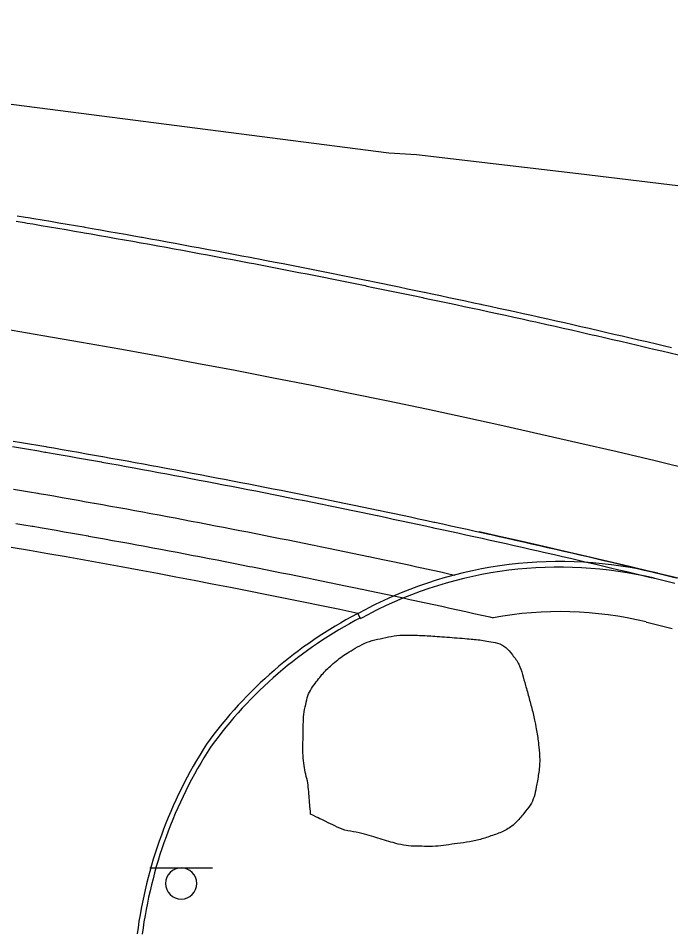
# Model space of a CAD drawing. Extents: x 2145380 to 2157287, y 139568 to 149130.
# Drawn here: x 2152740.3 to 2152818.5, y 142694 to 142803.6 of the extents above; entities that cross this region are included whole.
import ezdxf

# ---------------------------------------------------------------- set-up
doc = ezdxf.new("R2010")
doc.units = 0
for name, color, linetype in [('PR_PREVIOUSLY CONSTRUCTED', 7, 'Continuous'), ('TOPO_Curb Back', 7, 'Continuous'), ('TOPO_Flowline', 7, 'Continuous'), ('TOPO_Sign', 7, 'Continuous'), ('TOPO_Tree Line', 7, 'Continuous')]:
    doc.layers.add(name, color=color, linetype=linetype)

msp = doc.modelspace()

# ---------------------------------------------------------------- linework, layer by layer
at = {"layer": 'PR_PREVIOUSLY CONSTRUCTED'}
for p, q in [((2152781.01, 142732.33), (2152782.08, 142732.88)), ((2152781.32, 142731.73), (2152781.01, 142732.33)), ((2152781.32, 142731.73), (2152782.39, 142732.29))]:
    msp.add_line(p, q, dxfattribs=at)
for points in [[(2152740.2, 142779.97), (2152741.2, 142779.8), (2152741.52, 142779.75), (2152742.2, 142779.63), (2152743.2, 142779.47), (2152744.2, 142779.3), (2152745.19, 142779.13), (2152746.19, 142778.96), (2152747.19, 142778.79), (2152748.18, 142778.62), (2152748.32, 142778.59), (2152749.18, 142778.44), (2152750.18, 142778.27), (2152751.18, 142778.09), (2152752.17, 142777.92), (2152753.17, 142777.74), (2152754.16, 142777.56), (2152755.11, 142777.4), (2152755.16, 142777.39), (2152756.16, 142777.21), (2152757.15, 142777.03), (2152758.15, 142776.85), (2152759.14, 142776.67), (2152760.14, 142776.48), (2152761.13, 142776.3), (2152761.9, 142776.16), (2152762.13, 142776.12), (2152763.12, 142775.93), (2152764.12, 142775.75), (2152765.11, 142775.56), (2152766.11, 142775.37), (2152767.1, 142775.18), (2152768.1, 142774.99), (2152768.68, 142774.88), (2152769.09, 142774.8), (2152770.08, 142774.61), (2152771.08, 142774.42), (2152772.07, 142774.23)], [(2152740.09, 142779.31), (2152741.09, 142779.14), (2152741.41, 142779.09), (2152742.09, 142778.98), (2152743.09, 142778.81), (2152744.08, 142778.64), (2152745.08, 142778.47), (2152746.08, 142778.3), (2152747.07, 142778.13), (2152748.07, 142777.96), (2152748.21, 142777.93), (2152749.07, 142777.78), (2152750.06, 142777.61), (2152751.06, 142777.44), (2152752.06, 142777.26), (2152753.05, 142777.08), (2152754.05, 142776.91), (2152755, 142776.74), (2152755.04, 142776.73), (2152756.04, 142776.55), (2152757.03, 142776.37), (2152758.03, 142776.19), (2152759.02, 142776.01), (2152760.02, 142775.83), (2152761.01, 142775.64), (2152761.78, 142775.5), (2152762.01, 142775.46), (2152763, 142775.27), (2152764, 142775.09), (2152764.99, 142774.9), (2152765.98, 142774.71), (2152766.98, 142774.53), (2152767.97, 142774.34), (2152768.56, 142774.23), (2152768.96, 142774.15), (2152769.96, 142773.96), (2152770.95, 142773.76), (2152771.94, 142773.57)], [(2152772.07, 142774.23), (2152773.06, 142774.03), (2152774.06, 142773.84), (2152775.05, 142773.64), (2152775.45, 142773.56), (2152776.04, 142773.45), (2152777.04, 142773.25), (2152778.03, 142773.05), (2152779.02, 142772.85), (2152780.01, 142772.65), (2152781, 142772.45), (2152782, 142772.25), (2152782.22, 142772.21), (2152782.99, 142772.05), (2152783.98, 142771.85), (2152784.97, 142771.64), (2152785.96, 142771.44), (2152786.95, 142771.23), (2152787.94, 142771.02), (2152788.93, 142770.82), (2152788.98, 142770.81), (2152789.92, 142770.61), (2152790.91, 142770.4), (2152791.9, 142770.19), (2152792.89, 142769.98), (2152793.88, 142769.77), (2152794.87, 142769.55), (2152795.72, 142769.37), (2152795.86, 142769.34), (2152796.85, 142769.12), (2152797.84, 142768.91), (2152798.83, 142768.69), (2152799.81, 142768.48), (2152800.8, 142768.26), (2152801.79, 142768.04), (2152802.46, 142767.89), (2152802.78, 142767.82), (2152803.77, 142767.6), (2152804.75, 142767.38), (2152805.74, 142767.16), (2152806.73, 142766.93), (2152807.71, 142766.71), (2152808.7, 142766.48), (2152809.19, 142766.37), (2152809.69, 142766.26), (2152810.67, 142766.03), (2152811.66, 142765.8), (2152812.65, 142765.58), (2152813.63, 142765.35), (2152814.62, 142765.12), (2152815.6, 142764.89), (2152815.91, 142764.81), (2152816.59, 142764.65), (2152817.57, 142764.42), (2152818.56, 142764.19)], [(2152771.94, 142773.57), (2152772.94, 142773.38), (2152773.93, 142773.18), (2152774.92, 142772.99), (2152775.33, 142772.91), (2152775.91, 142772.79), (2152776.91, 142772.59), (2152777.9, 142772.4), (2152778.89, 142772.2), (2152779.88, 142772), (2152780.87, 142771.8), (2152781.86, 142771.6), (2152782.09, 142771.55), (2152782.85, 142771.39), (2152783.84, 142771.19), (2152784.83, 142770.99), (2152785.82, 142770.78), (2152786.82, 142770.58), (2152787.81, 142770.37), (2152788.8, 142770.16), (2152788.84, 142770.15), (2152789.78, 142769.95), (2152790.77, 142769.75), (2152791.76, 142769.54), (2152792.75, 142769.32), (2152793.74, 142769.11), (2152794.73, 142768.9), (2152795.58, 142768.72), (2152795.72, 142768.69), (2152796.71, 142768.47), (2152797.7, 142768.26), (2152798.68, 142768.04), (2152799.67, 142767.82), (2152800.66, 142767.61), (2152801.65, 142767.39), (2152802.32, 142767.24), (2152802.63, 142767.17), (2152803.62, 142766.95), (2152804.61, 142766.73), (2152805.59, 142766.5), (2152806.58, 142766.28), (2152807.57, 142766.06), (2152808.55, 142765.83), (2152809.04, 142765.72), (2152809.54, 142765.61), (2152810.52, 142765.38), (2152811.51, 142765.15), (2152812.5, 142764.93), (2152813.48, 142764.7), (2152814.47, 142764.47), (2152815.45, 142764.24), (2152815.76, 142764.16), (2152816.43, 142764), (2152817.42, 142763.77), (2152818.4, 142763.54), (2152819.39, 142763.3)], [(2152739.63, 142752.33), (2152740.6, 142752.16), (2152741.58, 142751.99), (2152742.55, 142751.83), (2152743.52, 142751.66), (2152743.65, 142751.64), (2152744.5, 142751.49), (2152745.47, 142751.32), (2152746.44, 142751.15), (2152747.42, 142750.98), (2152748.39, 142750.81), (2152749.36, 142750.63), (2152750.29, 142750.47), (2152750.34, 142750.46), (2152751.31, 142750.29), (2152752.28, 142750.11), (2152753.25, 142749.93), (2152754.22, 142749.76), (2152755.2, 142749.58), (2152756.17, 142749.4), (2152756.92, 142749.26), (2152757.14, 142749.22), (2152758.11, 142749.04), (2152759.08, 142748.86), (2152760.05, 142748.68), (2152761.02, 142748.49), (2152761.99, 142748.31), (2152762.97, 142748.12), (2152763.54, 142748.01), (2152763.94, 142747.94), (2152764.91, 142747.75), (2152765.88, 142747.56), (2152766.85, 142747.37)], [(2152739.74, 142752.98), (2152740.71, 142752.82), (2152741.69, 142752.65), (2152742.66, 142752.49), (2152743.64, 142752.32), (2152743.77, 142752.3), (2152744.61, 142752.15), (2152745.59, 142751.98), (2152746.56, 142751.81), (2152747.53, 142751.64), (2152748.51, 142751.46), (2152749.48, 142751.29), (2152750.41, 142751.13), (2152750.45, 142751.12), (2152751.43, 142750.94), (2152752.4, 142750.77), (2152753.37, 142750.59), (2152754.34, 142750.41), (2152755.32, 142750.24), (2152756.29, 142750.06), (2152757.04, 142749.92), (2152757.26, 142749.88), (2152758.23, 142749.7), (2152759.21, 142749.51), (2152760.18, 142749.33), (2152761.15, 142749.15), (2152762.12, 142748.96), (2152763.09, 142748.78), (2152763.66, 142748.67), (2152764.06, 142748.59), (2152765.03, 142748.41), (2152766, 142748.22), (2152766.97, 142748.03)], [(2152766.97, 142748.03), (2152767.94, 142747.84), (2152768.91, 142747.65), (2152769.88, 142747.46), (2152770.28, 142747.38), (2152770.85, 142747.27), (2152771.82, 142747.08), (2152772.79, 142746.88), (2152773.76, 142746.69), (2152774.73, 142746.49), (2152775.7, 142746.3), (2152776.67, 142746.1), (2152776.89, 142746.06), (2152777.64, 142745.9), (2152778.61, 142745.7), (2152779.58, 142745.5), (2152780.54, 142745.3), (2152781.51, 142745.1), (2152782.48, 142744.9), (2152783.45, 142744.7), (2152783.49, 142744.69), (2152784.41, 142744.49), (2152785.38, 142744.29), (2152786.35, 142744.08), (2152787.32, 142743.88), (2152788.28, 142743.67), (2152789.25, 142743.46), (2152790.08, 142743.28), (2152790.22, 142743.25), (2152791.18, 142743.05), (2152792.15, 142742.84), (2152793.11, 142742.62), (2152794.08, 142742.41), (2152795.04, 142742.2), (2152796.01, 142741.99), (2152796.67, 142741.84), (2152796.97, 142741.77), (2152797.94, 142741.56), (2152798.9, 142741.34), (2152799.87, 142741.12), (2152800.83, 142740.9), (2152801.8, 142740.68), (2152802.76, 142740.47), (2152803.24, 142740.36), (2152803.73, 142740.24), (2152804.69, 142740.02), (2152805.65, 142739.8), (2152806.62, 142739.58), (2152807.58, 142739.35), (2152808.54, 142739.13), (2152809.5, 142738.9), (2152809.81, 142738.83), (2152810.47, 142738.68), (2152811.43, 142738.45), (2152812.39, 142738.22), (2152813.35, 142737.99), (2152814.31, 142737.76), (2152815.27, 142737.53), (2152816.24, 142737.3), (2152816.37, 142737.27), (2152817.2, 142737.07), (2152818.16, 142736.84), (2152819.12, 142736.6)], [(2152739.76, 142747.23), (2152740.73, 142747.07), (2152741.7, 142746.9), (2152742.67, 142746.73), (2152742.8, 142746.71), (2152743.64, 142746.57), (2152744.61, 142746.4), (2152745.58, 142746.23), (2152746.55, 142746.06), (2152747.52, 142745.88), (2152748.48, 142745.71), (2152749.41, 142745.55), (2152749.45, 142745.54), (2152750.42, 142745.37), (2152751.39, 142745.19), (2152752.36, 142745.01), (2152753.33, 142744.84), (2152754.29, 142744.66), (2152755.26, 142744.48), (2152756.01, 142744.34), (2152756.23, 142744.3), (2152757.19, 142744.12), (2152758.16, 142743.94), (2152759.13, 142743.76), (2152760.09, 142743.58), (2152761.06, 142743.4), (2152762.03, 142743.21), (2152762.6, 142743.1), (2152762.99, 142743.03), (2152763.96, 142742.84), (2152764.93, 142742.65), (2152765.89, 142742.47), (2152766.86, 142742.28), (2152767.82, 142742.09), (2152768.79, 142741.9), (2152769.18, 142741.82), (2152769.75, 142741.71), (2152770.72, 142741.52), (2152771.68, 142741.32), (2152772.65, 142741.13), (2152773.61, 142740.94), (2152774.57, 142740.74), (2152775.54, 142740.55), (2152775.76, 142740.5), (2152776.5, 142740.35), (2152777.47, 142740.15), (2152778.43, 142739.95), (2152779.39, 142739.75), (2152780.36, 142739.55), (2152781.32, 142739.35), (2152782.28, 142739.15), (2152782.32, 142739.14), (2152783.24, 142738.95), (2152784.21, 142738.75), (2152785.17, 142738.54), (2152786.13, 142738.34), (2152787.09, 142738.13), (2152788.06, 142737.92), (2152788.88, 142737.74), (2152789.02, 142737.72), (2152789.98, 142737.51), (2152790.94, 142737.3), (2152791.9, 142737.09), (2152792.61, 142736.93)], [(2152766.85, 142747.37), (2152767.82, 142747.19), (2152768.79, 142747), (2152769.76, 142746.8), (2152770.15, 142746.73), (2152770.72, 142746.61), (2152771.69, 142746.42), (2152772.66, 142746.23), (2152773.63, 142746.03), (2152774.6, 142745.84), (2152775.57, 142745.64), (2152776.54, 142745.45), (2152776.76, 142745.4), (2152777.5, 142745.25), (2152778.47, 142745.05), (2152779.44, 142744.85), (2152780.41, 142744.65), (2152781.38, 142744.45), (2152782.34, 142744.25), (2152783.31, 142744.04), (2152783.35, 142744.04), (2152784.28, 142743.84), (2152785.24, 142743.64), (2152786.21, 142743.43), (2152787.18, 142743.23), (2152788.14, 142743.02), (2152789.11, 142742.81), (2152789.94, 142742.63), (2152790.07, 142742.6), (2152791.04, 142742.39), (2152792.01, 142742.18), (2152792.97, 142741.97), (2152793.94, 142741.76), (2152794.9, 142741.55), (2152795.87, 142741.33), (2152796.52, 142741.19), (2152796.83, 142741.12), (2152797.79, 142740.9), (2152798.76, 142740.69), (2152799.72, 142740.47), (2152800.69, 142740.25), (2152801.65, 142740.03), (2152802.61, 142739.81), (2152803.09, 142739.7), (2152803.58, 142739.59), (2152804.54, 142739.37), (2152805.5, 142739.15), (2152806.46, 142738.93), (2152807.43, 142738.7), (2152808.39, 142738.48), (2152809.35, 142738.25), (2152809.66, 142738.18), (2152810.31, 142738.03), (2152811.27, 142737.8), (2152812.24, 142737.57), (2152813.2, 142737.34), (2152814.16, 142737.11), (2152815.12, 142736.88), (2152816.08, 142736.65), (2152816.21, 142736.62), (2152817.04, 142736.42), (2152818, 142736.19), (2152818.96, 142735.95)], [(2152740.06, 142743.12), (2152741.02, 142742.96), (2152741.99, 142742.79), (2152742.12, 142742.77), (2152742.96, 142742.62), (2152743.92, 142742.46), (2152744.89, 142742.29), (2152745.85, 142742.12), (2152746.82, 142741.95), (2152747.78, 142741.77), (2152748.7, 142741.61), (2152748.75, 142741.6), (2152749.71, 142741.43), (2152750.68, 142741.25), (2152751.64, 142741.08), (2152752.61, 142740.9), (2152753.57, 142740.73), (2152754.53, 142740.55), (2152755.28, 142740.41), (2152755.5, 142740.37), (2152756.46, 142740.19), (2152757.42, 142740.01), (2152758.39, 142739.83), (2152759.35, 142739.65), (2152760.31, 142739.47), (2152761.28, 142739.28), (2152761.84, 142739.17), (2152762.24, 142739.1), (2152763.2, 142738.91), (2152764.17, 142738.73), (2152765.13, 142738.54), (2152766.09, 142738.35), (2152767.05, 142738.16), (2152768.01, 142737.97), (2152768.4, 142737.9), (2152768.97, 142737.79), (2152769.94, 142737.59), (2152770.9, 142737.4), (2152771.86, 142737.21), (2152772.82, 142737.02), (2152773.78, 142736.82), (2152774.74, 142736.63), (2152774.96, 142736.58), (2152775.7, 142736.43), (2152776.66, 142736.23), (2152777.62, 142736.04), (2152778.58, 142735.84), (2152779.54, 142735.64), (2152780.5, 142735.44), (2152781.46, 142735.24), (2152781.5, 142735.23), (2152782.42, 142735.03), (2152783.38, 142734.83), (2152784.34, 142734.63), (2152785.3, 142734.42), (2152786.25, 142734.22), (2152787.21, 142734.01), (2152788.04, 142733.83), (2152788.17, 142733.81), (2152789.13, 142733.6), (2152790.09, 142733.39), (2152791.04, 142733.18), (2152792, 142732.97), (2152792.96, 142732.76), (2152793.92, 142732.55), (2152794.57, 142732.4), (2152794.87, 142732.33), (2152795.83, 142732.12), (2152796.79, 142731.91), (2152797.21, 142731.81)], [(2152815.52, 142731.3), (2152815.78, 142731.23), (2152816.74, 142731), (2152817.69, 142730.77), (2152818.65, 142730.53)]]:
    msp.add_lwpolyline(points, dxfattribs=at)
for centre, radius, start, end in [((2152550.6, 141635.98), 1145.92, 60.40983, 90.40983), ((2152550.6, 141635.98), 1120.3, 78.13129, 81.77157), ((2152550.61, 141636.02), 1132.86, 73.23928, 77.51444), ((2152805.17, 142688.54), 50, 76.4034, 117.5064), ((2152805.17, 142688.54), 49.33, 76.705, 117.5064), ((2152805.17, 142688.54), 44, 76.4034, 100.4241)]:
    msp.add_arc(centre, radius, start, end, dxfattribs=at)
at = {"layer": 'TOPO_Curb Back'}
for centre, radius, start, end in [((2152805.06, 142686.13), 52.08, 117.6335, 144.1118), ((2152805.06, 142686.13), 51.48, 117.4528, 144.0926), ((2152809.75, 142686.66), 55.66, 147.3874, 172.4617), ((2152809.75, 142686.66), 55.06, 147.4052, 172.4387)]:
    msp.add_arc(centre, radius, start, end, dxfattribs=at)
at = {"layer": 'TOPO_Flowline'}
msp.add_lwpolyline([(2152648.75, 142803.62), (2152710.66, 142797.05), (2152784.71, 142787.49), (2152788.04, 142787.31), (2152807.42, 142785.02), (2152871.82, 142777.24), (2152940, 142768.82), (2152986.18, 142768.45), (2152990.86, 142768.44)], dxfattribs=at)
at = {"layer": 'TOPO_Sign'}
for points in [[(2152756.1, 142701.86), (2152763.6, 142701.86)], [(2152759.85, 142701.86), (2152759.85, 142701.86)], [(2152757.99, 142699.99), (2152757.99, 142699.99)], [(2152761.72, 142699.99), (2152761.72, 142699.99)], [(2152759.85, 142698.12), (2152759.85, 142698.12)]]:
    msp.add_lwpolyline(points, dxfattribs=at)
for start, end in [(90, 180), (360, 90), (180, 270), (270, 0)]:
    msp.add_arc((2152759.85, 142699.99), 1.87, start, end, dxfattribs=at)
at = {"layer": 'TOPO_Tree Line'}
msp.add_open_spline([(2152775.34, 142708.28), (2152776.3, 142707.82), (2152777.25, 142707.36), (2152778.21, 142706.9), (2152779.43, 142706.3), (2152780.83, 142706.17), (2152782.13, 142705.79), (2152783.16, 142705.5), (2152784.17, 142705.17), (2152785.21, 142704.88), (2152786.45, 142704.53), (2152787.72, 142704.44), (2152788.98, 142704.43), (2152790.28, 142704.41), (2152791.59, 142704.58), (2152792.89, 142704.76), (2152794.4, 142704.96), (2152795.85, 142705.28), (2152797.31, 142705.8), (2152798.74, 142706.31), (2152799.89, 142707.16), (2152800.91, 142708.41), (2152801.69, 142709.35), (2152802.14, 142710.34), (2152802.35, 142711.45), (2152802.67, 142713.11), (2152802.84, 142714.79), (2152802.66, 142716.43), (2152802.58, 142717.26), (2152802.46, 142718.09), (2152802.29, 142718.91), (2152801.95, 142720.56), (2152801.52, 142722.15), (2152801.07, 142723.76), (2152800.71, 142725.04), (2152800.37, 142726.25), (2152799.49, 142727.39), (2152798.77, 142728.33), (2152797.73, 142728.82), (2152796.65, 142728.99), (2152795.81, 142729.12), (2152794.98, 142729.23), (2152794.14, 142729.3), (2152792.9, 142729.4), (2152791.67, 142729.5), (2152790.43, 142729.59), (2152789.53, 142729.65), (2152788.62, 142729.69), (2152787.72, 142729.72), (2152786.36, 142729.76), (2152785.01, 142729.6), (2152783.66, 142729.3), (2152782.39, 142729.02), (2152781.25, 142728.49), (2152780.13, 142727.82), (2152779.32, 142727.33), (2152778.59, 142726.79), (2152777.88, 142726.16), (2152777.25, 142725.6), (2152776.7, 142725.01), (2152776.18, 142724.33), (2152775.57, 142723.53), (2152775.06, 142722.7), (2152774.83, 142721.74), (2152774.54, 142720.54), (2152774.47, 142719.34), (2152774.45, 142718.13), (2152774.43, 142716.88), (2152774.39, 142715.62), (2152774.53, 142714.37), (2152774.65, 142713.31), (2152775, 142712.29), (2152775.09, 142711.23), (2152775.18, 142710.24), (2152775.26, 142709.26), (2152775.34, 142708.28)], degree=3, dxfattribs=at)

doc.saveas('drawing.dxf')
